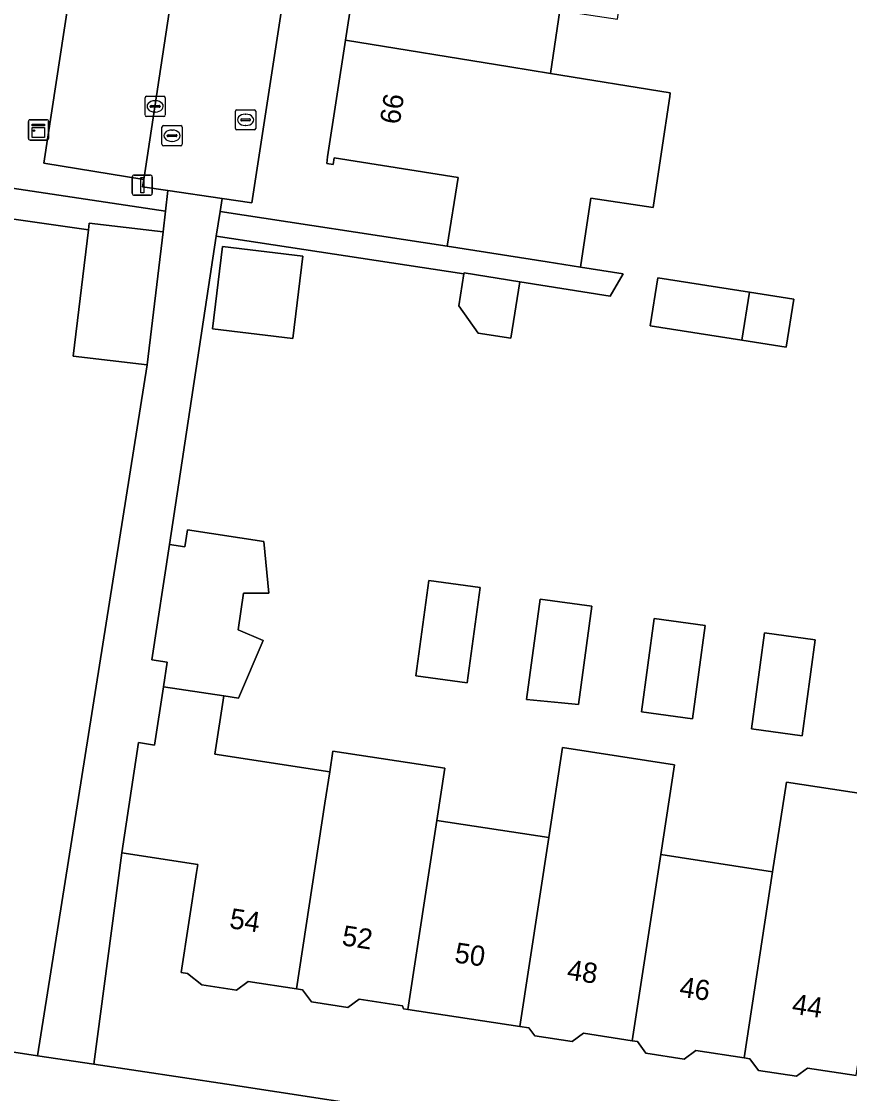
# Model space of a CAD drawing. Extents: x 161483 to 162250, y 379484 to 380833.
# Drawn here: x 161922.9 to 161963.9, y 380550.9 to 380603.9 of the extents above; entities that cross this region are included whole.
import ezdxf

# ---------------------------------------------------------------- set-up
doc = ezdxf.new("R2010")
doc.units = 0
for name, color, linetype in [('IMGEO_Brandkraan', 7, 'Continuous'), ('IMGEO_Erf', 7, 'Continuous'), ('IMGEO_Kast', 7, 'Continuous'), ('IMGEO_Kolk', 7, 'Continuous'), ('IMGEO_Lichtmast', 7, 'Continuous'), ('IMGEO_Pand', 7, 'Continuous'), ('IMGEO_Pand_nummerreeks', 7, 'Continuous'), ('IMGEO_Parkeervlak_open', 7, 'Continuous'), ('IMGEO_Rijbaan_lokaal_open', 7, 'Continuous'), ('IMGEO_Rioolput', 7, 'Continuous'), ('IMGEO_Voetpad_open', 7, 'Continuous')]:
    doc.layers.add(name, color=color, linetype=linetype)

msp = doc.modelspace()

# ---------------------------------------------------------------- linework, layer by layer
at = {"layer": 'IMGEO_Brandkraan'}
for p, q in [((161933.53, 380598.607), (161933.53, 380599.459)), ((161933.605, 380599.533), (161934.457, 380599.533)), ((161934.018, 380599.313), (161934.043, 380599.313)), ((161934.531, 380599.459), (161934.531, 380598.607)), ((161933.789, 380599.027), (161933.789, 380599.039)), ((161934.227, 380598.99), (161933.829, 380598.99)), ((161933.832, 380599.076), (161934.23, 380599.076)), ((161934.273, 380599.039), (161934.273, 380599.027)), ((161934.457, 380598.533), (161933.605, 380598.533)), ((161934.041, 380598.753), (161934.016, 380598.753))]:
    msp.add_line(p, q, dxfattribs=at)
for points in [[(161933.53, 380598.607), (161933.53, 380599.459)], [(161933.605, 380599.533), (161934.457, 380599.533)], [(161934.531, 380599.459), (161934.531, 380598.607)], [(161934.457, 380598.533), (161933.605, 380598.533)]]:
    msp.add_lwpolyline(points, dxfattribs=at)
for centre, radius, start, end in [((161933.607, 380599.457), 0.0765, 91.552, 178.448), ((161933.607, 380599.457), 0.0765, 91.552, 178.448), ((161934.455, 380599.457), 0.0765, 1.552, 88.448), ((161934.455, 380599.457), 0.0765, 1.552, 88.448), ((161933.829, 380599.036), 0.0403, 85.8775, 175.7526), ((161933.826, 380599.026), 0.0366, 178.938, 274.7102), ((161934.23, 380599.033), 0.043, 264.8664, 352.4533), ((161934.234, 380599.038), 0.0386, 1.7309, 96.639), ((161933.607, 380598.609), 0.0765, 181.552, 268.448), ((161933.607, 380598.609), 0.0765, 181.552, 268.448), ((161934.455, 380598.609), 0.0765, 271.552, 358.448), ((161934.455, 380598.609), 0.0765, 271.552, 358.448)]:
    msp.add_arc(centre, radius, start, end, dxfattribs=at)
for centre, major_axis, ratio, start_param, end_param in [((161934.017, 380599.033), (-0.387, 0.002), 0.722429, 4.712389, 7.853982), ((161934.042, 380599.033), (-0.39, 0.002), 0.717154, 1.570796, 4.712389)]:
    msp.add_ellipse(centre, major_axis=major_axis, ratio=ratio, start_param=start_param, end_param=end_param, dxfattribs=at)
at = {"layer": 'IMGEO_Erf'}
for points in [[(161938.44, 380621.627), (161934.347, 380594.923), (161932.866, 380595.14), (161932.769, 380594.504), (161944, 380592.793), (161944.536, 380596.18), (161938.417, 380597.148), (161938.367, 380596.825), (161938.042, 380596.875), (161938.09, 380597.2), (161938.975, 380602.968), (161939.91, 380609.067)], [(161913.174, 380590.746), (161907.228, 380591.616), (161905.531, 380591.864), (161906.212, 380596.519), (161896.401, 380598.035), (161896.647, 380599.526), (161930.073, 380594.51), (161930.191, 380595.531), (161928.938, 380595.714), (161928.997, 380596.077), (161924.059, 380596.883), (161927.469, 380619.219), (161926.845, 380619.322), (161927.166, 380621.505)], [(161949.568, 380604.437), (161949.104, 380601.327), (161955.033, 380600.366), (161955.006, 380600.189), (161954.598, 380597.445), (161954.189, 380594.702), (161951.104, 380595.161), (161950.596, 380591.749), (161952.709, 380591.415), (161952.067, 380590.312), (161947.598, 380591.024), (161947.156, 380588.231), (161945.537, 380588.487), (161944.576, 380589.839), (161944.827, 380591.415), (161932.583, 380593.281), (161930.261, 380578.044), (161931.022, 380577.928), (161931.151, 380578.768), (161934.927, 380578.191), (161935.183, 380575.623), (161933.933, 380575.623), (161933.658, 380573.824), (161934.909, 380573.289), (161933.689, 380570.439), (161932.957, 380570.551), (161932.516, 380567.664), (161938.191, 380566.797), (161938.346, 380567.818), (161943.881, 380566.973), (161943.488, 380564.396), (161949.025, 380563.55), (161949.704, 380567.998), (161955.24, 380567.152), (161954.56, 380562.704), (161960.096, 380561.858), (161960.773, 380566.29), (161966.308, 380565.444)], [(161850.616, 380563.993), (161887.994, 380558.235), (161920.738, 380553.21), (161923.744, 380552.759), (161929.162, 380586.915), (161925.503, 380587.356), (161926.255, 380593.587), (161923.617, 380593.973), (161922.227, 380594.176), (161921.545, 380589.521), (161919.495, 380589.821), (161913.174, 380590.746)], [(161964.223, 380551.78), (161961.813, 380552.149), (161961.269, 380551.749), (161959.396, 380552.036), (161958.972, 380552.612), (161958.691, 380552.655), (161956.296, 380553.021), (161955.717, 380552.596), (161953.83, 380552.885), (161953.405, 380553.463), (161953.155, 380553.501), (161950.735, 380553.871), (161950.174, 380553.459), (161948.328, 380553.741), (161948.04, 380554.133), (161947.597, 380554.201), (161942.061, 380555.047), (161941.847, 380555.08), (161941.787, 380555.233), (161939.645, 380555.561), (161939.082, 380555.147), (161937.29, 380555.421), (161936.848, 380556.022), (161936.553, 380556.067), (161934.157, 380556.434), (161933.582, 380556.011), (161931.865, 380556.274), (161931.166, 380556.834), (161930.851, 380556.882), (161931.607, 380561.825), (161931.667, 380562.22), (161927.911, 380562.794), (161926.533, 380552.341), (161933.1, 380551.357), (161963.411, 380546.705)]]:
    msp.add_lwpolyline(points, dxfattribs=at)
for points in [[(161936.86, 380592.297), (161936.368, 380588.219), (161932.391, 380588.699), (161932.883, 380592.777)], [(161958.951, 380590.506), (161961.139, 380590.16), (161960.764, 380587.789), (161958.576, 380588.135), (161954.047, 380588.85), (161954.421, 380591.222)], [(161944.986, 380571.195), (161942.444, 380571.541), (161943.086, 380576.26), (161945.628, 380575.915)], [(161950.488, 380570.123), (161949.647, 380570.205), (161947.927, 380570.373), (161948.603, 380575.342), (161951.151, 380574.995)], [(161956.132, 380569.422), (161953.616, 380569.765), (161954.244, 380574.377), (161956.759, 380574.034)], [(161961.552, 380568.582), (161959.054, 380568.922), (161959.699, 380573.662), (161962.196, 380573.322)]]:
    msp.add_lwpolyline(points, close=True, dxfattribs=at)
at = {"layer": 'IMGEO_Kast'}
for p, q in [((161923.289, 380598.109), (161923.289, 380598.95)), ((161923.289, 380598.95), (161923.289, 380598.109)), ((161923.364, 380599.034), (161924.205, 380599.034)), ((161924.205, 380599.034), (161923.364, 380599.034)), ((161924.289, 380598.959), (161924.289, 380598.118)), ((161924.289, 380598.118), (161924.289, 380598.959)), ((161924.214, 380598.034), (161923.373, 380598.034)), ((161923.373, 380598.034), (161924.214, 380598.034))]:
    msp.add_line(p, q, dxfattribs=at)
for points in [[(161923.484, 380598.824), (161924.084, 380598.824), (161924.084, 380598.739), (161923.484, 380598.739), (161923.484, 380598.824)], [(161923.484, 380598.649), (161924.084, 380598.649), (161924.084, 380598.16), (161923.484, 380598.16), (161923.484, 380598.649)]]:
    msp.add_lwpolyline(points, dxfattribs=at)
msp.add_circle((161923.568, 380598.498), 0.0377, dxfattribs=at)
for centre, start, end in [((161923.367, 380598.956), 92.4484, 184.2845), ((161923.367, 380598.956), 92.4484, 184.2845), ((161924.211, 380598.956), 2.4484, 94.2845), ((161924.211, 380598.956), 2.4484, 94.2845), ((161923.367, 380598.112), 182.4484, 274.2845), ((161923.367, 380598.112), 182.4484, 274.2845), ((161924.211, 380598.112), 272.4484, 4.2845), ((161924.211, 380598.112), 272.4484, 4.2845)]:
    msp.add_arc(centre, 0.0779, start, end, dxfattribs=at)
at = {"layer": 'IMGEO_Kolk'}
for p, q in [((161929.058, 380599.272), (161929.058, 380600.124)), ((161929.133, 380600.198), (161929.985, 380600.198)), ((161929.546, 380599.978), (161929.571, 380599.978)), ((161930.059, 380600.124), (161930.059, 380599.272)), ((161929.317, 380599.692), (161929.317, 380599.704)), ((161929.755, 380599.655), (161929.357, 380599.655)), ((161929.36, 380599.741), (161929.758, 380599.741)), ((161929.569, 380599.418), (161929.544, 380599.418)), ((161929.801, 380599.704), (161929.801, 380599.692)), ((161929.985, 380599.198), (161929.133, 380599.198))]:
    msp.add_line(p, q, dxfattribs=at)
for points in [[(161929.058, 380599.272), (161929.058, 380600.124)], [(161929.133, 380600.198), (161929.985, 380600.198)], [(161930.059, 380600.124), (161930.059, 380599.272)], [(161929.985, 380599.198), (161929.133, 380599.198)]]:
    msp.add_lwpolyline(points, dxfattribs=at)
for centre, radius, start, end in [((161929.135, 380600.122), 0.0765, 91.552, 178.448), ((161929.135, 380600.122), 0.0765, 91.552, 178.448), ((161929.983, 380600.122), 0.0765, 1.552, 88.448), ((161929.983, 380600.122), 0.0765, 1.552, 88.448), ((161929.357, 380599.701), 0.0403, 85.8775, 175.7526), ((161929.354, 380599.691), 0.0366, 178.938, 274.7102), ((161929.758, 380599.698), 0.043, 264.8664, 352.4533), ((161929.762, 380599.703), 0.0386, 1.7309, 96.639), ((161929.135, 380599.274), 0.0765, 181.552, 268.448), ((161929.135, 380599.274), 0.0765, 181.552, 268.448), ((161929.983, 380599.274), 0.0765, 271.552, 358.448), ((161929.983, 380599.274), 0.0765, 271.552, 358.448)]:
    msp.add_arc(centre, radius, start, end, dxfattribs=at)
for centre, major_axis, ratio, start_param, end_param in [((161929.545, 380599.698), (-0.387, 0.002), 0.722429, 4.712389, 7.853982), ((161929.57, 380599.698), (-0.39, 0.002), 0.717154, 1.570796, 4.712389)]:
    msp.add_ellipse(centre, major_axis=major_axis, ratio=ratio, start_param=start_param, end_param=end_param, dxfattribs=at)
at = {"layer": 'IMGEO_Lichtmast'}
for p, q in [((161928.423, 380595.402), (161928.423, 380596.202)), ((161928.423, 380596.202), (161928.423, 380595.402)), ((161928.523, 380596.302), (161929.313, 380596.302)), ((161929.313, 380596.302), (161928.523, 380596.302)), ((161929.413, 380596.202), (161929.413, 380595.402)), ((161929.413, 380595.402), (161929.413, 380596.202)), ((161929.313, 380595.302), (161928.523, 380595.302)), ((161928.523, 380595.302), (161929.313, 380595.302))]:
    msp.add_line(p, q, dxfattribs=at)
msp.add_lwpolyline([(161928.843, 380596.177), (161928.993, 380596.177), (161928.993, 380595.427), (161928.843, 380595.427), (161928.843, 380596.177)], dxfattribs=at)
for centre, start, end in [((161928.523, 380596.202), 90, 180), ((161928.523, 380596.202), 90, 180), ((161929.313, 380596.202), 0, 90), ((161929.313, 380596.202), 360, 90), ((161928.523, 380595.402), 180, 270), ((161928.523, 380595.402), 180, 270), ((161929.313, 380595.402), 270, 0), ((161929.313, 380595.402), 270, 0)]:
    msp.add_arc(centre, 0.1, start, end, dxfattribs=at)
at = {"layer": 'IMGEO_Pand'}
for points in [[(161953.318, 380610.009), (161946.743, 380611.081), (161946.233, 380607.761), (161940.187, 380608.69), (161940.237, 380609.017), (161939.91, 380609.067), (161938.975, 380602.968), (161947.102, 380601.651), (161949.104, 380601.327), (161949.568, 380604.437), (161952.424, 380604.011)], [(161949.104, 380601.327), (161947.102, 380601.651), (161938.975, 380602.968), (161938.09, 380597.2), (161938.042, 380596.875), (161938.367, 380596.825), (161938.417, 380597.148), (161944.536, 380596.18), (161944, 380592.793), (161948.939, 380592.011), (161950.596, 380591.749), (161951.104, 380595.161), (161954.189, 380594.702), (161954.598, 380597.445), (161955.006, 380600.189), (161955.033, 380600.366)], [(161929.955, 380593.489), (161926.296, 380593.93), (161926.255, 380593.587), (161925.503, 380587.356), (161929.162, 380586.915)], [(161936.86, 380592.297), (161932.883, 380592.777), (161932.391, 380588.699), (161936.368, 380588.219)], [(161947.598, 380591.024), (161944.834, 380591.462), (161944.827, 380591.415), (161944.576, 380589.839), (161945.537, 380588.487), (161947.156, 380588.231)], [(161958.951, 380590.506), (161954.421, 380591.222), (161954.047, 380588.85), (161958.576, 380588.135)], [(161958.951, 380590.506), (161958.576, 380588.135), (161960.764, 380587.789), (161961.139, 380590.16)], [(161929.975, 380571.007), (161932.957, 380570.551), (161933.689, 380570.439), (161934.909, 380573.289), (161933.658, 380573.824), (161933.933, 380575.623), (161935.183, 380575.623), (161934.927, 380578.191), (161931.151, 380578.768), (161931.022, 380577.928), (161930.261, 380578.044), (161929.388, 380572.33), (161930.159, 380572.212)], [(161942.444, 380571.541), (161944.986, 380571.195), (161945.628, 380575.915), (161943.086, 380576.26)], [(161947.927, 380570.373), (161949.647, 380570.205), (161950.488, 380570.123), (161951.151, 380574.995), (161948.603, 380575.342)], [(161956.132, 380569.422), (161956.759, 380574.034), (161954.244, 380574.377), (161953.616, 380569.765)], [(161961.552, 380568.582), (161962.196, 380573.322), (161959.699, 380573.662), (161959.054, 380568.922)], [(161938.191, 380566.797), (161932.516, 380567.664), (161932.957, 380570.551), (161929.975, 380571.007), (161929.534, 380568.12), (161928.743, 380568.241), (161927.911, 380562.794), (161931.667, 380562.22), (161931.607, 380561.825), (161930.851, 380556.882), (161931.166, 380556.834), (161931.865, 380556.274), (161933.582, 380556.011), (161934.157, 380556.434), (161936.553, 380556.067), (161937.953, 380565.242)], [(161943.488, 380564.396), (161943.881, 380566.973), (161938.346, 380567.818), (161938.191, 380566.797), (161937.953, 380565.242), (161936.553, 380556.067), (161936.848, 380556.022), (161937.29, 380555.421), (161939.082, 380555.147), (161939.645, 380555.561), (161941.787, 380555.233), (161941.847, 380555.08), (161942.061, 380555.047)], [(161954.56, 380562.704), (161955.24, 380567.152), (161949.704, 380567.998), (161949.025, 380563.55), (161947.597, 380554.201), (161948.04, 380554.133), (161948.328, 380553.741), (161950.174, 380553.459), (161950.735, 380553.871), (161953.155, 380553.501)], [(161965.632, 380561.012), (161966.308, 380565.444), (161960.773, 380566.29), (161960.096, 380561.858), (161958.691, 380552.655), (161958.972, 380552.612), (161959.396, 380552.036), (161961.269, 380551.749), (161961.813, 380552.149), (161964.223, 380551.78)], [(161942.061, 380555.047), (161947.597, 380554.201), (161949.025, 380563.55), (161943.488, 380564.396)], [(161954.56, 380562.704), (161953.155, 380553.501), (161953.405, 380553.463), (161953.83, 380552.885), (161955.717, 380552.596), (161956.296, 380553.021), (161958.691, 380552.655), (161960.096, 380561.858)]]:
    msp.add_lwpolyline(points, close=True, dxfattribs=at)
at = {"layer": 'IMGEO_Parkeervlak_open'}
msp.add_lwpolyline([(161938.44, 380621.627), (161932.982, 380622.467), (161932.392, 380618.524), (161928.997, 380596.077), (161928.938, 380595.714), (161930.191, 380595.531), (161932.866, 380595.14), (161934.347, 380594.923)], close=True, dxfattribs=at)
at = {"layer": 'IMGEO_Rijbaan_lokaal_open'}
msp.add_lwpolyline([(161932.392, 380618.524), (161927.469, 380619.219), (161924.059, 380596.883), (161928.997, 380596.077)], close=True, dxfattribs=at)
at = {"layer": 'IMGEO_Rioolput'}
for p, q in [((161929.896, 380597.823), (161929.896, 380598.675)), ((161929.971, 380598.749), (161930.823, 380598.749)), ((161930.155, 380598.243), (161930.155, 380598.255)), ((161930.198, 380598.292), (161930.596, 380598.292)), ((161930.384, 380598.529), (161930.409, 380598.529)), ((161930.639, 380598.255), (161930.639, 380598.243)), ((161930.897, 380598.675), (161930.897, 380597.823)), ((161930.823, 380597.749), (161929.971, 380597.749)), ((161930.593, 380598.206), (161930.195, 380598.206)), ((161930.407, 380597.969), (161930.382, 380597.969))]:
    msp.add_line(p, q, dxfattribs=at)
for points in [[(161929.896, 380597.823), (161929.896, 380598.675)], [(161929.971, 380598.749), (161930.823, 380598.749)], [(161930.897, 380598.675), (161930.897, 380597.823)], [(161930.823, 380597.749), (161929.971, 380597.749)]]:
    msp.add_lwpolyline(points, dxfattribs=at)
for centre, radius, start, end in [((161929.973, 380598.673), 0.0765, 91.552, 178.448), ((161929.973, 380598.673), 0.0765, 91.552, 178.448), ((161930.195, 380598.252), 0.0403, 85.8775, 175.7526), ((161930.6, 380598.254), 0.0386, 1.7309, 96.639), ((161930.821, 380598.673), 0.0765, 1.552, 88.448), ((161930.821, 380598.673), 0.0765, 1.552, 88.448), ((161929.973, 380597.825), 0.0765, 181.552, 268.448), ((161929.973, 380597.825), 0.0765, 181.552, 268.448), ((161930.192, 380598.242), 0.0366, 178.938, 274.7102), ((161930.596, 380598.249), 0.043, 264.8664, 352.4533), ((161930.821, 380597.825), 0.0765, 271.552, 358.448), ((161930.821, 380597.825), 0.0765, 271.552, 358.448)]:
    msp.add_arc(centre, radius, start, end, dxfattribs=at)
for centre, major_axis, ratio, start_param, end_param in [((161930.383, 380598.249), (-0.387, 0.002), 0.722429, 4.712389, 7.853982), ((161930.408, 380598.249), (-0.39, 0.002), 0.717154, 1.570796, 4.712389)]:
    msp.add_ellipse(centre, major_axis=major_axis, ratio=ratio, start_param=start_param, end_param=end_param, dxfattribs=at)
at = {"layer": 'IMGEO_Voetpad_open'}
for points in [[(161896.647, 380599.526), (161896.401, 380598.035), (161906.212, 380596.519), (161907.933, 380596.268), (161913.867, 380595.4), (161920.206, 380594.472), (161922.227, 380594.176), (161923.617, 380593.973), (161926.255, 380593.587), (161926.296, 380593.93), (161929.955, 380593.489), (161930.073, 380594.51)], [(161930.261, 380578.044), (161932.583, 380593.281), (161932.769, 380594.504), (161932.866, 380595.14), (161930.191, 380595.531), (161930.073, 380594.51), (161929.955, 380593.489), (161929.162, 380586.915), (161923.744, 380552.759), (161926.533, 380552.341), (161927.911, 380562.794), (161928.743, 380568.241), (161929.534, 380568.12), (161929.975, 380571.007), (161930.159, 380572.212), (161929.388, 380572.33)], [(161944, 380592.793), (161932.769, 380594.504), (161932.583, 380593.281), (161944.827, 380591.415), (161944.834, 380591.462), (161947.598, 380591.024), (161952.067, 380590.312), (161952.709, 380591.415), (161950.596, 380591.749), (161948.939, 380592.011)]]:
    msp.add_lwpolyline(points, close=True, dxfattribs=at)
msp.add_lwpolyline([(162007.859, 380539.593), (162001.608, 380540.698), (162000, 380540.965), (161989.926, 380542.639), (161963.411, 380546.705), (161933.1, 380551.357), (161926.533, 380552.341), (161923.744, 380552.759), (161920.738, 380553.21), (161887.994, 380558.235), (161850.616, 380563.993), (161845.302, 380564.812), (161842.113, 380565.304), (161840.43, 380565.564), (161785.522, 380574.037), (161759.686, 380578.007), (161759.209, 380578.08), (161755.449, 380578.66), (161754.33, 380578.833), (161724.808, 380583.386), (161711.262, 380585.528)], dxfattribs=at)

# ---------------------------------------------------------------- texts
at = {"layer": 'IMGEO_Pand_nummerreeks'}
for s, rotation, p in [('66', 81.2798, (161941.65, 380598.771)), ('54', 351.3604, (161933.194, 380559.075)), ('52', 351.3598, (161938.754, 380558.23)), ('50', 351.3604, (161944.323, 380557.384)), ('48', 351.3604, (161949.886, 380556.539)), ('46', 351.3604, (161955.446, 380555.694)), ('44', 351.3598, (161961.009, 380554.849))]:
    msp.add_text(s, height=1, rotation=rotation, dxfattribs=at).set_placement(p)

doc.saveas('drawing.dxf')
